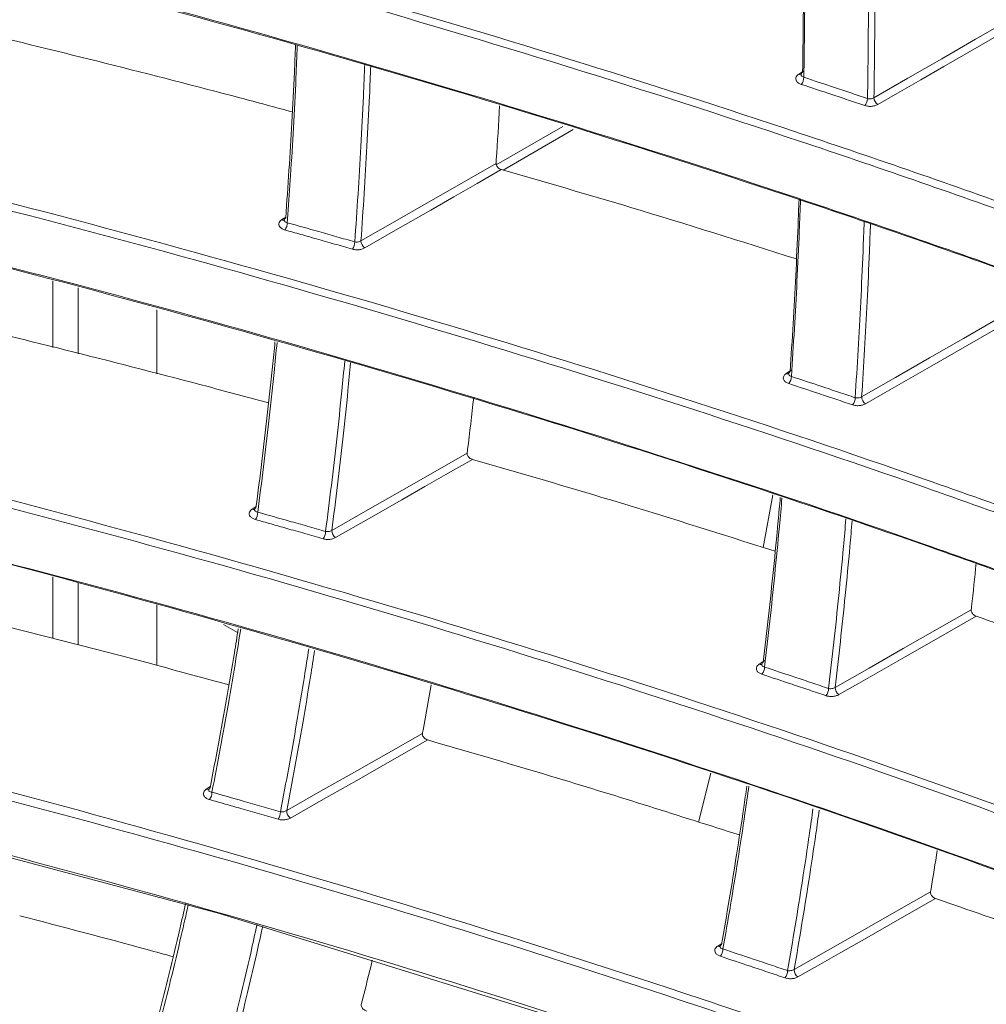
# Model space of a CAD drawing. Header units: millimetres. Extents: x 0 to 1118, y 0 to 864.
# Tile 278 of 313: x 851 to 860, y 564 to 573. Entities that reach past the tile are written whole.
import ezdxf

# ---------------------------------------------------------------- set-up
doc = ezdxf.new("R2010")
doc.units = ezdxf.units.MM

msp = doc.modelspace()

# ---------------------------------------------------------------- linework, layer by layer
at = {"color": 9, "linetype": 'Continuous', "lineweight": 0}
for p, q in [((857.9607, 572.8467), (858.009, 572.8786)), ((855.177, 572.0123), (855.7895, 572.3668)), ((855.8852, 572.3371), (855.2416, 571.9645)), ((853.259, 571.5552), (853.2539, 571.481)), ((853.2033, 571.5094), (853.2394, 571.5331)), ((857.846, 570.0942), (857.8973, 570.128)), ((852.9304, 568.8462), (852.967, 568.8702)), ((857.5982, 567.4204), (857.6534, 567.4565)), ((852.5082, 566.2695), (852.5455, 566.2939)), ((857.292, 564.9638), (857.2639, 564.7999)), ((857.2153, 564.8267), (857.2522, 564.8509))]:
    msp.add_line(p, q, dxfattribs=at)
at = {"color": 7, "linetype": 'Continuous', "lineweight": 15}
for p, q in [((853.2254, 571.5071), (853.2246, 571.5033)), ((851.0966, 570.3331), (851.0966, 570.9473)), ((851.3293, 570.8824), (851.3293, 570.2744)), ((852.0526, 570.0918), (852.0526, 570.6804)), ((857.7219, 568.9762), (857.6337, 568.4927)), ((852.9524, 568.8434), (852.9517, 568.8401)), ((851.0966, 567.6552), (851.0966, 568.2243)), ((851.3293, 568.1656), (851.3293, 567.5962)), ((852.0526, 567.4086), (852.0526, 567.9654)), ((852.668, 567.7846), (852.7971, 567.7101)), ((857.1532, 566.417), (857.038, 565.9665)), ((852.5302, 566.2663), (852.5296, 566.2635)), ((857.2373, 564.8232), (857.2367, 564.821))]:
    msp.add_line(p, q, dxfattribs=at)
at = {"color": 9, "linetype": 'Continuous', "lineweight": 0, "flags": 128}
for points in [[(858.6533, 572.63), (858.9651, 572.8097), (859.2769, 572.9893), (859.5887, 573.169), (859.9005, 573.3486)], [(859.9454, 573.2925), (859.6212, 573.1057), (859.297, 572.9189), (859.0839, 572.7962), (858.8709, 572.6734), (858.6883, 572.5682)], [(853.9319, 571.3132), (854.2427, 571.4915), (854.5535, 571.6698), (854.9668, 571.9069), (855.1751, 572.0263)], [(855.2233, 571.9699), (855.0017, 571.8427), (854.7879, 571.7201), (854.5741, 571.5975), (854.2704, 571.4233), (853.9667, 571.2491)], [(858.5402, 569.8789), (858.8526, 570.0582), (859.165, 570.2374), (859.4774, 570.4167), (859.7897, 570.596)], [(859.8351, 570.5381), (859.51, 570.3515), (859.1849, 570.1649), (858.971, 570.0421), (858.7572, 569.9194), (858.5751, 569.8149)], [(853.6636, 568.6504), (853.975, 568.8282), (854.2865, 569.0061), (854.7011, 569.2428), (854.9094, 569.3618)], [(854.9582, 569.3035), (854.7357, 569.1765), (854.5212, 569.054), (854.3067, 568.9315), (854.0024, 568.7577), (853.6981, 568.584)], [(858.2961, 567.2054), (858.6091, 567.3843), (858.9221, 567.5632), (859.2351, 567.7421), (859.5481, 567.921)], [(859.5939, 567.8613), (859.2678, 567.6749), (858.9416, 567.4885), (858.7268, 567.3656), (858.5119, 567.2428), (858.3309, 567.1393)], [(853.2488, 566.0728), (853.5609, 566.2501), (853.873, 566.4275), (854.1852, 566.6049), (854.4973, 566.7823)], [(854.5466, 566.7223), (854.2197, 566.5365), (853.8927, 566.3507), (853.5879, 566.1774), (853.283, 566.0042)], [(857.9191, 564.611), (858.2327, 564.7895), (858.5463, 564.968), (858.86, 565.1465), (859.1736, 565.325)], [(859.2197, 565.2636), (858.8926, 565.0773), (858.5654, 564.8911), (858.3493, 564.7681), (858.1331, 564.6451), (857.9535, 564.5429)]]:
    msp.add_lwpolyline(points, dxfattribs=at)
at = {"color": 7, "linetype": 'Continuous', "lineweight": 15, "flags": 128}
msp.add_lwpolyline([(868.3732, 558.9322), (866.7566, 559.7929), (865.0162, 560.6341), (863.0819, 561.4882), (861.0853, 562.2974), (859.0285, 563.0664), (856.9243, 563.7947), (852.6291, 565.125), (848.1887, 566.31), (848.1886, 566.31), (848.1886, 566.31)], dxfattribs=at)
at = {"color": 9, "linetype": 'Continuous', "lineweight": 0}
for centre, radius, start, end in [((857.9755, 572.8675), 0.0255, 234.63413, 298.50582), ((857.9025, 572.8205), 0.1056, 320.6769, 359.04569), ((858.4898, 572.6254), 0.1042, 320.05936, 358.99891), ((858.7349, 572.6355), 0.0819, 183.80008, 235.23554), ((853.2192, 571.5336), 0.029, 236.80231, 282.17858), ((853.1357, 571.4815), 0.1182, 325.25843, 359.76912), ((853.7589, 571.3051), 0.1163, 324.65844, 359.72786), ((854.0129, 571.3157), 0.0811, 181.7269, 235.22949), ((857.8608, 570.1151), 0.0256, 234.73489, 298.23521), ((857.7881, 570.0679), 0.1054, 320.63291, 359.41209), ((858.3767, 569.8721), 0.1039, 320.01541, 359.35715), ((858.6213, 569.8816), 0.0811, 181.94368, 235.30452), ((852.9463, 568.8706), 0.0292, 236.90763, 281.56667), ((852.8637, 568.8179), 0.1177, 325.17308, 0.19178), ((853.4905, 568.6401), 0.1159, 324.57438, 0.14488), ((853.7437, 568.6499), 0.0801, 179.65552, 235.35018), ((857.613, 567.4414), 0.0257, 234.85233, 297.90766), ((857.541, 567.3937), 0.1051, 320.55411, 359.78306), ((858.3764, 567.2054), 0.0803, 180.04263, 235.40897), ((858.1324, 567.1966), 0.1036, 319.93702, 359.71981), ((852.5241, 566.2938), 0.029, 236.83595, 282.90761), ((852.4432, 566.2406), 0.1171, 325.04094, 0.62919), ((853.0755, 566.0605), 0.1153, 324.4448, 0.57619), ((853.3278, 566.0693), 0.0791, 177.51621, 235.51727), ((857.2312, 564.8515), 0.0295, 237.20518, 280.32186), ((857.1592, 564.7996), 0.1047, 320.43584, 0.16283), ((857.755, 564.6004), 0.1032, 319.81978, 0.09039), ((857.9984, 564.6083), 0.0794, 178.08627, 235.55193)]:
    msp.add_arc(centre, radius, start, end, dxfattribs=at)
at = {"color": 7, "linetype": 'Continuous', "lineweight": 15}
for points, knots in [([(845.9408, 580.6565), (847.4508, 580.3106), (850.476, 579.6176), (854.8668, 578.3856), (858.4207, 577.2388), (861.1772, 576.2378), (863.4396, 575.3454), (865.8754, 574.2953), (867.5374, 573.4443), (868.3701, 573.018)], [0, 0, 0, 0, 0.186028, 0.372711, 0.558734, 0.652125, 0.74564, 0.872572, 1, 1, 1, 1]), ([(868.4029, 572.9975), (867.573, 573.4224), (865.9095, 574.2741), (863.4757, 575.3234), (861.2144, 576.2155), (858.4564, 577.2172), (854.9025, 578.3668), (850.4964, 579.5926), (847.4836, 580.3081), (845.9578, 580.6402), (845.9578, 580.6402)], [0, 0, 0, 0, 0.12693, 0.254417, 0.347356, 0.440426, 0.627335, 0.813335, 0.999999, 1, 1, 1, 1]), ([(844.6732, 578.0522), (846.1942, 577.7229), (849.2417, 577.0632), (853.6712, 575.8783), (857.2633, 574.7721), (860.0549, 573.8049), (862.5347, 572.8763), (864.8088, 571.9261), (866.8777, 570.9644), (867.8694, 570.4516), (868.3656, 570.1949)], [0, 0, 0, 0, 0.1772129, 0.3550568, 0.5322629, 0.6212062, 0.7102584, 0.8547401, 0.9273116, 1, 1, 1, 1]), ([(868.3983, 570.1746), (867.9052, 570.4296), (866.9182, 570.9402), (864.848, 571.9031), (862.5721, 572.8543), (860.0906, 573.7838), (857.2974, 574.7517), (853.7057, 575.8607), (849.2615, 577.0391), (846.226, 577.722), (844.6893, 578.0371), (844.6893, 578.0371)], [0, 0, 0, 0, 0.072183, 0.144489, 0.289799, 0.37834, 0.466994, 0.644984, 0.822176, 0.999999, 1, 1, 1, 1]), ([(844.6802, 575.2349), (846.201, 574.9053), (849.248, 574.2451), (853.6769, 573.0595), (857.2684, 571.9529), (860.0594, 570.9853), (862.5384, 570.0565), (864.8115, 569.1061), (866.8792, 568.1444), (867.8702, 567.6315), (868.3661, 567.3748)], [0, 0, 0, 0, 0.177228, 0.355086, 0.532308, 0.621259, 0.710319, 0.85477, 0.927327, 1, 1, 1, 1]), ([(868.3988, 567.3546), (867.906, 567.6097), (866.9196, 568.1203), (864.8507, 569.0834), (862.5759, 570.0349), (860.0952, 570.9647), (857.3025, 571.9331), (853.7113, 573.0427), (849.2679, 574.2219), (846.2327, 574.9054), (844.6963, 575.2209), (844.6963, 575.2209)], [0, 0, 0, 0, 0.072167, 0.144458, 0.289738, 0.378287, 0.466949, 0.644955, 0.822162, 0.999999, 1, 1, 1, 1]), ([(857.9964, 572.8661), (857.9987, 573.0162), (858.0033, 573.3163), (858.0057, 573.7762), (858.0055, 574.1702), (858.0029, 574.4141), (858.002, 574.4986)], [0, 0, 0, 0, 0.277714, 0.555449, 0.846058, 1, 1, 1, 1]), ([(858.0133, 574.503), (858.0144, 574.4023), (858.0172, 574.1419), (858.0175, 573.7311), (858.015, 573.2702), (858.0104, 572.9692), (858.0081, 572.8188)], [0, 0, 0, 0, 0.177999, 0.460043, 0.730011, 1, 1, 1, 1]), ([(853.3006, 572.5002), (853.1393, 572.5438), (852.1649, 572.807), (851.1743, 573.0494), (850.3476, 573.2516)], [0, 0, 0, 0, 0.165509, 1, 1, 1, 1]), ([(853.239, 571.5263), (853.2493, 571.6719), (853.27, 571.9633), (853.2965, 572.4099), (853.3167, 572.793), (853.3263, 573.0304), (853.3296, 573.1129)], [0, 0, 0, 0, 0.277829, 0.555684, 0.845667, 1, 1, 1, 1]), ([(853.3461, 573.1085), (853.3422, 573.0114), (853.332, 572.759), (853.3112, 572.3618), (853.2864, 571.941), (853.2675, 571.6756), (853.259, 571.5552)], [0, 0, 0, 0, 0.185818, 0.482575, 0.765345, 1, 1, 1, 1]), ([(857.9828, 572.8447), (857.9828, 572.8444), (857.9831, 572.842), (857.9825, 572.8412), (857.982, 572.8406)], [0, 0, 0, 0, 0.153762, 1, 1, 1, 1]), ([(857.9833, 572.8447), (857.9836, 572.8477), (857.9842, 572.8542), (857.9902, 572.8614), (857.9951, 572.8651), (857.9964, 572.8661)], [0, 0, 0, 0, 0.391369, 0.843135, 1, 1, 1, 1]), ([(855.208, 572.5559), (855.1985, 572.3904), (855.1884, 572.2133), (855.1759, 572.0378), (855.1751, 572.0263)], [0, 0, 0, 0, 0.934547, 1, 1, 1, 1]), ([(845.9604, 572.204), (847.4697, 571.8574), (850.4937, 571.1629), (854.8826, 569.9291), (858.4347, 568.7808), (861.1895, 567.7786), (863.4494, 566.8855), (865.8817, 565.835), (867.5404, 564.984), (868.3714, 564.5577)], [0, 0, 0, 0, 0.1860729, 0.3727995, 0.558867, 0.6522811, 0.74582, 0.8726612, 1, 1, 1, 1]), ([(868.4042, 564.5374), (867.576, 564.9625), (865.9158, 565.8145), (863.4856, 566.8645), (861.2268, 567.7576), (858.4704, 568.7609), (854.9183, 569.9124), (850.5142, 571.1405), (847.5026, 571.8577), (845.9774, 572.1908), (845.9774, 572.1908)], [0, 0, 0, 0, 0.12684, 0.254237, 0.347199, 0.440291, 0.627247, 0.813292, 0.999999, 1, 1, 1, 1]), ([(855.1751, 572.0263), (855.1752, 572.022), (855.1756, 572.0134), (855.1822, 571.9997), (855.1925, 571.9871), (855.2066, 571.9761), (855.2175, 571.972), (855.2233, 571.9699)], [0, 0, 0, 0, 0.18843, 0.376737, 0.568755, 0.771764, 1, 1, 1, 1]), ([(857.9403, 571.1477), (857.4338, 571.3079), (856.5367, 571.5915), (855.6216, 571.8551), (855.2233, 571.9699)], [0, 0, 0, 0, 0.564739, 1, 1, 1, 1]), ([(857.8816, 570.1114), (857.891, 570.2575), (857.9098, 570.5498), (857.9339, 570.9977), (857.9521, 571.3788), (857.9607, 571.6138), (857.9636, 571.6936)], [0, 0, 0, 0, 0.279335, 0.558692, 0.850242, 1, 1, 1, 1]), ([(857.9773, 571.6979), (857.9737, 571.6009), (857.9645, 571.3486), (857.9456, 570.9507), (857.9216, 570.5037), (857.9029, 570.2124), (857.8935, 570.0668)], [0, 0, 0, 0, 0.176598, 0.459805, 0.729892, 1, 1, 1, 1]), ([(853.2263, 571.507), (853.2263, 571.5087), (853.2264, 571.5138), (853.2315, 571.5205), (853.237, 571.5248), (853.239, 571.5263)], [0, 0, 0, 0, 0.256741, 0.738943, 1, 1, 1, 1]), ([(853.0821, 569.8227), (852.8963, 569.873), (851.8964, 570.1437), (850.8799, 570.3933), (850.0522, 570.5966)], [0, 0, 0, 0, 0.185759, 1, 1, 1, 1]), ([(852.9658, 568.8608), (852.984, 569.0015), (853.0205, 569.283), (853.071, 569.7146), (853.1112, 570.0818), (853.1331, 570.3084), (853.1406, 570.3852)], [0, 0, 0, 0, 0.279696, 0.559418, 0.850594, 1, 1, 1, 1]), ([(857.8686, 570.0915), (857.8689, 570.0941), (857.8696, 570.1), (857.8754, 570.1068), (857.8803, 570.1105), (857.8816, 570.1114)], [0, 0, 0, 0, 0.367816, 0.837935, 1, 1, 1, 1]), ([(857.868, 570.0916), (857.8681, 570.0915), (857.8683, 570.0893), (857.8678, 570.0886), (857.8672, 570.088)], [0, 0, 0, 0, 0.077939, 1, 1, 1, 1]), ([(854.9698, 569.87), (854.9517, 569.7107), (854.9324, 569.5406), (854.9107, 569.3724), (854.9094, 569.3618)], [0, 0, 0, 0, 0.93693, 1, 1, 1, 1]), ([(868.378, 562.2751), (867.6976, 562.6315), (866.3345, 563.3455), (864.246, 564.2902), (862.1799, 565.1486), (859.4637, 566.1859), (855.952, 567.3749), (851.5965, 568.6581), (848.5959, 569.3854), (847.0929, 569.7497)], [0, 0, 0, 0, 0.110018, 0.220393, 0.317551, 0.414859, 0.610349, 0.804826, 1, 1, 1, 1]), ([(847.1107, 569.8187), (847.1107, 569.8187), (848.6192, 569.47), (851.6071, 568.7206), (855.964, 567.4474), (859.4772, 566.2554), (862.1961, 565.2179), (864.2686, 564.3568), (866.3634, 563.4091), (867.7279, 562.6943), (868.4111, 562.3363)], [0, 0, 0, 0, 0.000001, 0.19446, 0.389598, 0.584078, 0.681743, 0.779552, 0.889614, 1, 1, 1, 1]), ([(854.9094, 569.3618), (854.9093, 569.3576), (854.9092, 569.3492), (854.9152, 569.3356), (854.925, 569.3228), (854.9385, 569.3118), (854.9502, 569.306), (854.9569, 569.3039), (854.9582, 569.3035)], [0, 0, 0, 0, 0.18147, 0.362825, 0.547692, 0.743151, 0.951226, 1, 1, 1, 1]), ([(857.7446, 568.4582), (857.2152, 568.6259), (856.2952, 568.9174), (855.3567, 569.1884), (854.9582, 569.3035)], [0, 0, 0, 0, 0.575404, 1, 1, 1, 1]), ([(847.1237, 569.2336), (848.6204, 568.8692), (851.6189, 568.1393), (855.9638, 566.8549), (859.4729, 565.663), (862.1868, 564.6237), (864.2537, 563.7621), (866.3412, 562.8145), (867.6995, 562.1002), (868.3797, 561.7425)], [0, 0, 0, 0, 0.194559, 0.389795, 0.58435, 0.682055, 0.779903, 0.88979, 1, 1, 1, 1]), ([(868.4129, 561.7221), (867.7342, 562.0792), (866.3746, 562.7944), (864.2896, 563.7412), (862.2258, 564.6022), (859.5103, 565.6428), (856.0009, 566.8381), (851.6401, 568.1175), (848.6544, 568.8697), (847.1416, 569.2211), (847.1416, 569.2211)], [0, 0, 0, 0, 0.109898, 0.220153, 0.317346, 0.414691, 0.610257, 0.80478, 0.999999, 1, 1, 1, 1]), ([(857.6336, 567.4354), (857.6502, 567.5773), (857.6834, 567.861), (857.7293, 568.2957), (857.7654, 568.6599), (857.7848, 568.8821), (857.7911, 568.9537)], [0, 0, 0, 0, 0.2828, 0.565623, 0.860054, 1, 1, 1, 1]), ([(857.8066, 568.9487), (857.7991, 568.8621), (857.7784, 568.6247), (857.741, 568.2469), (857.6954, 567.8148), (857.6625, 567.5338), (857.6461, 567.3933)], [0, 0, 0, 0, 0.1652301, 0.4530644, 0.7265216, 1, 1, 1, 1]), ([(852.9533, 568.8433), (852.9533, 568.8446), (852.9535, 568.8491), (852.9585, 568.8552), (852.9639, 568.8594), (852.9658, 568.8608)], [0, 0, 0, 0, 0.218378, 0.731444, 1, 1, 1, 1]), ([(859.5942, 568.3491), (859.5805, 568.2159), (859.5658, 568.0727), (859.5492, 567.9309), (859.5481, 567.921)], [0, 0, 0, 0, 0.930036, 1, 1, 1, 1]), ([(852.7172, 567.229), (852.412, 567.3123), (851.4722, 567.569), (850.5168, 567.8057), (849.8718, 567.9655)], [0, 0, 0, 0, 0.324866, 1, 1, 1, 1]), ([(859.5481, 567.921), (859.5481, 567.9167), (859.548, 567.9081), (859.5539, 567.8939), (859.5636, 567.8807), (859.5766, 567.8693), (859.5873, 567.8636), (859.5931, 567.8616), (859.5939, 567.8613)], [0, 0, 0, 0, 0.188195, 0.376318, 0.566756, 0.764322, 0.970327, 1, 1, 1, 1]), ([(862.1387, 566.961), (861.8838, 567.0551), (861.0456, 567.3645), (860.1896, 567.6574), (859.5939, 567.8613)], [0, 0, 0, 0, 0.304047, 1, 1, 1, 1]), ([(852.5432, 566.2819), (852.5694, 566.4171), (852.6218, 566.6875), (852.6963, 567.1023), (852.7568, 567.4546), (852.7911, 567.6718), (852.8026, 567.745)], [0, 0, 0, 0, 0.280361, 0.560749, 0.85189, 1, 1, 1, 1]), ([(857.6203, 567.4172), (857.6203, 567.4172), (857.6205, 567.4153), (857.62, 567.4148), (857.6194, 567.4143)], [0, 0, 0, 0, 0.004471, 1, 1, 1, 1]), ([(857.6209, 567.4171), (857.6211, 567.4194), (857.6218, 567.4247), (857.6275, 567.431), (857.6324, 567.4346), (857.6336, 567.4354)], [0, 0, 0, 0, 0.345292, 0.837243, 1, 1, 1, 1]), ([(854.5784, 567.2308), (854.554, 567.0912), (854.5277, 566.941), (854.4993, 566.7927), (854.4973, 566.7823)], [0, 0, 0, 0, 0.930002, 1, 1, 1, 1]), ([(854.4973, 566.7823), (854.497, 566.7783), (854.4965, 566.7702), (854.5018, 566.7568), (854.5111, 566.7439), (854.5242, 566.7325), (854.5367, 566.7255), (854.5444, 566.7231), (854.5466, 566.7223)], [0, 0, 0, 0, 0.17492, 0.349733, 0.527885, 0.716287, 0.916994, 1, 1, 1, 1]), ([(857.4165, 565.8484), (856.8603, 566.0251), (855.9126, 566.3262), (854.946, 566.6065), (854.5466, 566.7223)], [0, 0, 0, 0, 0.586849, 1, 1, 1, 1]), ([(848.1698, 566.3219), (849.6526, 565.9393), (852.6233, 565.1727), (856.2043, 564.0575), (858.9968, 563.0936), (861.046, 562.3287), (863.0499, 561.5191), (864.9465, 560.6821), (866.7377, 559.8238), (867.8372, 559.2264), (868.3876, 558.9274)], [0, 0, 0, 0, 0.202472, 0.405647, 0.506838, 0.608147, 0.709863, 0.811747, 0.905769, 1, 1, 1, 1]), ([(857.2503, 564.8398), (857.2742, 564.9769), (857.322, 565.2512), (857.3899, 565.6716), (857.4439, 566.0202), (857.4739, 566.2315), (857.4832, 566.2972)], [0, 0, 0, 0, 0.28516, 0.570343, 0.866512, 1, 1, 1, 1]), ([(857.5022, 566.2979), (857.4903, 566.2144), (857.4578, 565.9851), (857.4015, 565.621), (857.3433, 565.2597), (857.306, 565.0442), (857.292, 564.9638)], [0, 0, 0, 0, 0.1856282, 0.510051, 0.8170445, 1, 1, 1, 1]), ([(852.5311, 566.2661), (852.5311, 566.2671), (852.5313, 566.2709), (852.5361, 566.2766), (852.5415, 566.2806), (852.5432, 566.2819)], [0, 0, 0, 0, 0.1772027, 0.7291415, 1, 1, 1, 1]), ([(859.2358, 565.7061), (859.2171, 565.5878), (859.197, 565.4603), (859.1752, 565.3341), (859.1736, 565.325)], [0, 0, 0, 0, 0.92755, 1, 1, 1, 1]), ([(859.1736, 565.325), (859.1734, 565.3208), (859.1729, 565.3125), (859.1782, 565.2984), (859.1874, 565.285), (859.2001, 565.2733), (859.2115, 565.2666), (859.2181, 565.2641), (859.2197, 565.2636)], [0, 0, 0, 0, 0.1820502, 0.3640326, 0.5482278, 0.7393367, 0.938681, 1, 1, 1, 1]), ([(851.9671, 563.7926), (852.0013, 563.9218), (852.0697, 564.1803), (852.1686, 564.577), (852.2515, 564.922), (852.3, 565.1378), (852.3176, 565.2158)], [0, 0, 0, 0, 0.276035, 0.552097, 0.838041, 1, 1, 1, 1]), ([(861.8398, 564.333), (861.5632, 564.4355), (860.7, 564.7552), (859.8186, 565.0579), (859.2197, 565.2636)], [0, 0, 0, 0, 0.320483, 1, 1, 1, 1]), ([(852.2041, 564.7284), (852.1242, 564.7505), (851.6561, 564.8798), (851.1832, 565.0032), (850.791, 565.1056)], [0, 0, 0, 0, 0.170559, 1, 1, 1, 1]), ([(857.238, 564.8231), (857.2383, 564.8249), (857.2389, 564.8297), (857.2444, 564.8355), (857.2492, 564.839), (857.2503, 564.8398)], [0, 0, 0, 0, 0.31979, 0.840965, 1, 1, 1, 1]), ([(854.0358, 564.6958), (854.0055, 564.571), (853.9726, 564.4354), (853.9376, 564.3015), (853.9348, 564.2908)], [0, 0, 0, 0, 0.919595, 1, 1, 1, 1]), ([(853.9348, 564.2908), (853.9343, 564.2869), (853.9333, 564.2792), (853.938, 564.2659), (853.9467, 564.253), (853.9594, 564.2412), (853.9727, 564.2332), (853.9814, 564.2303), (853.9846, 564.2292)], [0, 0, 0, 0, 0.168698, 0.337295, 0.509075, 0.690811, 0.884593, 1, 1, 1, 1])]:
    msp.add_open_spline(points, degree=3, knots=knots, dxfattribs=at)
at = {"color": 9, "linetype": 'Continuous', "lineweight": 0}
for points, knots in [([(844.6963, 578.6566), (844.6963, 578.6566), (846.2273, 578.3422), (849.2625, 577.6588), (853.6997, 576.4816), (857.2925, 575.3718), (860.0856, 574.4038), (862.5663, 573.474), (864.8414, 572.5228), (866.911, 571.5601), (867.9029, 571.0467), (868.3988, 570.79)], [0, 0, 0, 0, 0.000001, 0.177208, 0.355045, 0.532258, 0.621261, 0.710261, 0.854741, 0.927373, 1, 1, 1, 1]), ([(868.3661, 570.7288), (867.8738, 570.9837), (866.8883, 571.4938), (864.8212, 572.4561), (862.5483, 573.4069), (860.0695, 574.3361), (857.2788, 575.3043), (853.6886, 576.4111), (849.2534, 577.5989), (846.2064, 578.2594), (844.6802, 578.5903)], [0, 0, 0, 0, 0.072153, 0.14443, 0.289681, 0.378234, 0.4669, 0.644913, 0.822141, 1, 1, 1, 1]), ([(844.6893, 575.8323), (844.6893, 575.8323), (846.2205, 575.5183), (849.2562, 574.8355), (853.694, 573.659), (857.2874, 572.5499), (860.081, 571.5824), (862.5626, 570.6529), (864.8387, 569.7019), (866.9095, 568.7395), (867.902, 568.2261), (868.3983, 567.9695)], [0, 0, 0, 0, 0.0000005, 0.1771926, 0.3550154, 0.5322136, 0.6212087, 0.7102012, 0.8547114, 0.9273579, 1, 1, 1, 1]), ([(868.3656, 567.9081), (867.873, 568.1629), (866.8868, 568.673), (864.8186, 569.635), (862.5446, 570.5855), (860.0649, 571.5141), (857.2738, 572.4817), (853.6829, 573.5877), (849.2471, 574.7746), (846.1996, 575.4344), (844.6732, 575.7649)], [0, 0, 0, 0, 0.072168, 0.14446, 0.289741, 0.378287, 0.466945, 0.644943, 0.822156, 1, 1, 1, 1]), ([(858.5939, 572.6236), (858.5962, 572.774), (858.6007, 573.075), (858.6031, 573.5359), (858.6029, 573.9441), (858.6001, 574.2018), (858.599, 574.3)], [0, 0, 0, 0, 0.271237, 0.542495, 0.825788, 1, 1, 1, 1]), ([(858.6586, 574.2793), (858.6595, 574.1894), (858.6622, 573.9398), (858.6624, 573.5402), (858.66, 573.0802), (858.6555, 572.7801), (858.6533, 572.63)], [0, 0, 0, 0, 0.1622, 0.450311, 0.725145, 1, 1, 1, 1]), ([(853.8752, 571.3045), (853.8854, 571.4503), (853.9058, 571.742), (853.9319, 572.1891), (853.9525, 572.5883), (853.9626, 572.8418), (853.9665, 572.9401)], [0, 0, 0, 0, 0.269867, 0.539759, 0.821432, 1, 1, 1, 1]), ([(854.0219, 572.923), (854.0183, 572.8315), (854.0085, 572.5848), (853.9883, 572.1933), (853.9623, 571.7479), (853.942, 571.4581), (853.9319, 571.3132)], [0, 0, 0, 0, 0.168776, 0.455145, 0.727561, 1, 1, 1, 1]), ([(857.9607, 572.8467), (857.9582, 572.8449), (857.9483, 572.8379), (857.9364, 572.8232), (857.932, 572.8027), (857.9392, 572.7827), (857.9566, 572.765), (857.975, 572.7574), (857.9842, 572.7536)], [0, 0, 0, 0, 0.064937, 0.252022, 0.439016, 0.625986, 0.812994, 1, 1, 1, 1]), ([(858.0081, 572.8188), (858.0035, 572.8206), (857.9942, 572.8243), (857.9859, 572.8331), (857.9822, 572.8403), (857.9832, 572.8442), (857.9833, 572.8447)], [0, 0, 0, 0, 0.3192704, 0.638454, 0.9576215, 1, 1, 1, 1]), ([(858.0081, 572.8188), (858.1019, 572.7878), (858.2976, 572.7231), (858.4925, 572.6576), (858.5939, 572.6236)], [0, 0, 0, 0, 0.479404, 1, 1, 1, 1]), ([(868.3701, 565.0905), (867.5409, 565.5149), (865.8791, 566.3657), (863.4474, 567.4139), (861.1878, 568.3051), (858.4318, 569.3064), (854.8788, 570.4529), (850.4812, 571.6868), (847.4561, 572.3796), (845.9408, 572.7266)], [0, 0, 0, 0, 0.126902, 0.25436, 0.347303, 0.440375, 0.627289, 0.813312, 1, 1, 1, 1]), ([(845.9578, 572.7949), (845.9578, 572.7949), (847.4782, 572.4639), (850.4911, 571.7485), (854.8904, 570.5249), (858.4457, 569.3751), (861.2043, 568.3738), (863.4683, 567.4807), (865.9059, 566.4301), (867.5695, 565.5785), (868.4029, 565.1518)], [0, 0, 0, 0, 0.000001, 0.186005, 0.372665, 0.558682, 0.652135, 0.745584, 0.872543, 1, 1, 1, 1]), ([(858.5696, 572.5585), (858.519, 572.5755), (858.4176, 572.6096), (858.2226, 572.6748), (858.078, 572.7226), (857.9842, 572.7536)], [0, 0, 0, 0, 0.260297, 0.520595, 1, 1, 1, 1]), ([(858.5696, 572.5585), (858.5776, 572.5563), (858.5958, 572.5513), (858.6277, 572.5503), (858.6613, 572.5554), (858.6793, 572.5639), (858.6883, 572.5682)], [0, 0, 0, 0, 0.208029, 0.472008, 0.736005, 1, 1, 1, 1]), ([(858.6533, 572.63), (858.6488, 572.6277), (858.6398, 572.6231), (858.6229, 572.6201), (858.607, 572.6202), (858.5979, 572.6225), (858.5939, 572.6236)], [0, 0, 0, 0, 0.264107, 0.528189, 0.792126, 1, 1, 1, 1]), ([(853.2033, 571.5094), (853.1994, 571.5065), (853.1883, 571.4984), (853.1773, 571.482), (853.175, 571.4614), (853.1844, 571.4416), (853.2038, 571.4245), (853.2232, 571.4176), (853.2328, 571.4141)], [0, 0, 0, 0, 0.097239, 0.277024, 0.457212, 0.637933, 0.818972, 1, 1, 1, 1]), ([(853.2539, 571.481), (853.249, 571.4824), (853.2393, 571.4852), (853.2297, 571.4929), (853.2251, 571.5005), (853.226, 571.5054), (853.2263, 571.507)], [0, 0, 0, 0, 0.2895147, 0.5783631, 0.8658557, 1, 1, 1, 1]), ([(853.2539, 571.481), (853.3508, 571.4537), (853.503, 571.4108), (853.71, 571.3519), (853.8201, 571.3203), (853.8752, 571.3045)], [0, 0, 0, 0, 0.467424, 0.733711, 1, 1, 1, 1]), ([(858.4806, 569.8709), (858.4899, 570.0174), (858.5085, 570.3102), (858.5323, 570.7588), (858.5508, 571.1535), (858.5598, 571.4018), (858.5631, 571.4947)], [0, 0, 0, 0, 0.272731, 0.545483, 0.830027, 1, 1, 1, 1]), ([(858.6215, 571.4744), (858.6184, 571.3892), (858.6097, 571.1483), (858.5916, 570.7621), (858.5679, 570.3153), (858.5494, 570.0243), (858.5402, 569.8789)], [0, 0, 0, 0, 0.158842, 0.448577, 0.724278, 1, 1, 1, 1]), ([(853.8537, 571.2378), (853.7987, 571.2536), (853.6887, 571.2851), (853.5301, 571.3302), (853.3782, 571.3732), (853.2813, 571.4005), (853.2328, 571.4141)], [0, 0, 0, 0, 0.266287, 0.532575, 0.766287, 1, 1, 1, 1]), ([(853.9319, 571.3132), (853.9273, 571.3109), (853.9183, 571.3062), (853.9014, 571.3028), (853.8865, 571.3025), (853.8782, 571.304), (853.8752, 571.3045)], [0, 0, 0, 0, 0.277402, 0.555576, 0.834893, 1, 1, 1, 1]), ([(853.8537, 571.2378), (853.8599, 571.2363), (853.8764, 571.2323), (853.906, 571.2312), (853.9396, 571.2363), (853.9576, 571.2448), (853.9667, 571.2491)], [0, 0, 0, 0, 0.164738, 0.44354, 0.721759, 1, 1, 1, 1]), ([(853.1596, 570.3799), (853.1507, 570.2877), (853.1273, 570.0455), (853.0856, 569.6643), (853.0355, 569.2357), (852.9995, 568.9575), (852.9815, 568.8183)], [0, 0, 0, 0, 0.175165, 0.459873, 0.729924, 1, 1, 1, 1]), ([(853.6064, 568.6404), (853.6243, 568.7811), (853.6602, 569.0624), (853.7099, 569.4942), (853.751, 569.8752), (853.7738, 570.1156), (853.7824, 570.2061)], [0, 0, 0, 0, 0.27229, 0.544605, 0.828615, 1, 1, 1, 1]), ([(853.8369, 570.1909), (853.8288, 570.1061), (853.8065, 569.8713), (853.7662, 569.4972), (853.7168, 569.0682), (853.6813, 568.7897), (853.6636, 568.6504)], [0, 0, 0, 0, 0.163233, 0.452068, 0.726022, 1, 1, 1, 1]), ([(857.846, 570.0942), (857.8435, 570.0924), (857.8336, 570.0854), (857.8217, 570.0708), (857.8172, 570.0503), (857.8244, 570.0302), (857.8418, 570.0125), (857.8603, 570.0048), (857.8696, 570.001)], [0, 0, 0, 0, 0.064223, 0.250699, 0.437497, 0.624784, 0.812398, 1, 1, 1, 1]), ([(857.8935, 570.0668), (857.8888, 570.0684), (857.8795, 570.0716), (857.8711, 570.0797), (857.8674, 570.0868), (857.8684, 570.0908), (857.8686, 570.0915)], [0, 0, 0, 0, 0.3117516, 0.6227892, 0.932477, 1, 1, 1, 1]), ([(857.8935, 570.0668), (857.9867, 570.0359), (858.1314, 569.988), (858.327, 569.9226), (858.4294, 569.8882), (858.4806, 569.8709)], [0, 0, 0, 0, 0.475553, 0.737776, 1, 1, 1, 1]), ([(858.4563, 569.8053), (858.4051, 569.8225), (858.3028, 569.857), (858.1073, 569.9223), (857.9628, 569.9702), (857.8696, 570.001)], [0, 0, 0, 0, 0.2622221, 0.5244457, 1, 1, 1, 1]), ([(858.5402, 569.8789), (858.5357, 569.8765), (858.5266, 569.8719), (858.5098, 569.8685), (858.4938, 569.8681), (858.4846, 569.8701), (858.4806, 569.8709)], [0, 0, 0, 0, 0.262923, 0.526508, 0.79106, 1, 1, 1, 1]), ([(858.4563, 569.8053), (858.4643, 569.8031), (858.4825, 569.798), (858.5145, 569.797), (858.5481, 569.8021), (858.5661, 569.8106), (858.5751, 569.8149)], [0, 0, 0, 0, 0.208558, 0.472698, 0.736339, 1, 1, 1, 1]), ([(852.9304, 568.8462), (852.9266, 568.8434), (852.9156, 568.8354), (852.9044, 568.8192), (852.902, 568.7984), (852.9114, 568.7785), (852.931, 568.7612), (852.9506, 568.7542), (852.9604, 568.7507)], [0, 0, 0, 0, 0.093637, 0.272568, 0.453006, 0.634929, 0.817475, 1, 1, 1, 1]), ([(852.9815, 568.8183), (852.9765, 568.8195), (852.9666, 568.8218), (852.9567, 568.8289), (852.9518, 568.8364), (852.9529, 568.8415), (852.9533, 568.8433)], [0, 0, 0, 0, 0.282321, 0.563469, 0.841434, 1, 1, 1, 1]), ([(853.5849, 568.5729), (853.5289, 568.589), (853.4169, 568.6212), (853.2567, 568.6668), (853.1046, 568.71), (853.0085, 568.7371), (852.9604, 568.7507)], [0, 0, 0, 0, 0.269538, 0.539077, 0.769538, 1, 1, 1, 1]), ([(852.9815, 568.8183), (853.0776, 568.7911), (853.23, 568.7481), (853.4382, 568.6887), (853.5503, 568.6565), (853.6064, 568.6404)], [0, 0, 0, 0, 0.460922, 0.73046, 1, 1, 1, 1]), ([(858.236, 567.1961), (858.2524, 567.3381), (858.2852, 567.6221), (858.3305, 568.0574), (858.3675, 568.4357), (858.3878, 568.6721), (858.3952, 568.7575)], [0, 0, 0, 0, 0.275307, 0.550636, 0.837584, 1, 1, 1, 1]), ([(858.4526, 568.7389), (858.4458, 568.66), (858.426, 568.43), (858.3898, 568.0596), (858.3448, 567.6271), (858.3123, 567.3459), (858.2961, 567.2054)], [0, 0, 0, 0, 0.152724, 0.445061, 0.72252, 1, 1, 1, 1]), ([(853.5849, 568.5729), (853.5912, 568.5714), (853.6078, 568.5673), (853.6375, 568.5663), (853.6711, 568.5713), (853.6891, 568.5797), (853.6981, 568.584)], [0, 0, 0, 0, 0.167484, 0.446072, 0.723004, 1, 1, 1, 1]), ([(853.6636, 568.6504), (853.659, 568.648), (853.6499, 568.6433), (853.6329, 568.6396), (853.6179, 568.6388), (853.6095, 568.6399), (853.6064, 568.6404)], [0, 0, 0, 0, 0.274277, 0.550709, 0.830926, 1, 1, 1, 1]), ([(852.8255, 567.7457), (852.8111, 567.654), (852.774, 567.4182), (852.7108, 567.0499), (852.6372, 566.64), (852.5859, 566.3746), (852.5603, 566.2419)], [0, 0, 0, 0, 0.180437, 0.464229, 0.732103, 1, 1, 1, 1]), ([(853.1908, 566.0616), (853.2166, 566.1968), (853.268, 566.467), (853.3413, 566.8821), (853.4029, 567.2468), (853.4385, 567.4765), (853.4517, 567.5618)], [0, 0, 0, 0, 0.273355, 0.546735, 0.831696, 1, 1, 1, 1]), ([(853.5051, 567.5461), (853.4927, 567.4661), (853.4579, 567.2417), (853.3975, 566.8842), (853.3248, 566.4727), (853.2741, 566.2061), (853.2488, 566.0728)], [0, 0, 0, 0, 0.160611, 0.45094, 0.725458, 1, 1, 1, 1]), ([(857.5982, 567.4204), (857.5958, 567.4186), (857.586, 567.4118), (857.574, 567.3972), (857.5693, 567.3767), (857.5765, 567.3565), (857.5941, 567.3386), (857.6128, 567.3308), (857.6222, 567.327)], [0, 0, 0, 0, 0.061356, 0.246945, 0.433821, 0.622099, 0.811061, 1, 1, 1, 1]), ([(857.6461, 567.3933), (857.6413, 567.3947), (857.6319, 567.3975), (857.6232, 567.4051), (857.6194, 567.412), (857.6206, 567.4162), (857.6209, 567.4171)], [0, 0, 0, 0, 0.305215, 0.609057, 0.909592, 1, 1, 1, 1]), ([(857.6461, 567.3933), (857.739, 567.3625), (857.884, 567.3144), (858.0805, 567.2486), (858.1842, 567.2136), (858.236, 567.1961)], [0, 0, 0, 0, 0.47156, 0.735779, 1, 1, 1, 1]), ([(858.2117, 567.1299), (858.1599, 567.1474), (858.0563, 567.1823), (857.8599, 567.2481), (857.715, 567.2962), (857.6222, 567.327)], [0, 0, 0, 0, 0.264219, 0.528439, 1, 1, 1, 1]), ([(858.2961, 567.2054), (858.2916, 567.203), (858.2825, 567.1984), (858.2655, 567.1947), (858.2494, 567.1938), (858.2401, 567.1954), (858.236, 567.1961)], [0, 0, 0, 0, 0.260139, 0.52208, 0.787165, 1, 1, 1, 1]), ([(858.2117, 567.1299), (858.2198, 567.1277), (858.2382, 567.1226), (858.2702, 567.1216), (858.3038, 567.1266), (858.3218, 567.1351), (858.3309, 567.1393)], [0, 0, 0, 0, 0.211142, 0.474997, 0.737472, 1, 1, 1, 1]), ([(848.1479, 566.9018), (848.1479, 566.9018), (849.6432, 566.5348), (852.6037, 565.7502), (856.1968, 564.6456), (858.9942, 563.6832), (861.0485, 562.92), (863.0568, 562.1124), (864.96, 561.2764), (866.7595, 560.4184), (867.866, 559.8204), (868.4199, 559.5211)], [0, 0, 0, 0, 0.000001, 0.202343, 0.405391, 0.506593, 0.607793, 0.709543, 0.811288, 0.90554, 1, 1, 1, 1]), ([(868.3863, 559.4601), (867.8343, 559.7583), (866.729, 560.3555), (864.9353, 561.2104), (863.0398, 562.0429), (861.0377, 562.8484), (858.981, 563.6129), (856.182, 564.5745), (852.5923, 565.6872), (849.6186, 566.4501), (848.1291, 566.8323)], [0, 0, 0, 0, 0.094216, 0.188658, 0.289744, 0.391004, 0.492715, 0.59455, 0.796908, 1, 1, 1, 1]), ([(852.5082, 566.2695), (852.5046, 566.2669), (852.4938, 566.2591), (852.4825, 566.243), (852.4798, 566.2221), (852.4893, 566.2018), (852.5093, 566.1842), (852.5292, 566.177), (852.5392, 566.1735)], [0, 0, 0, 0, 0.0873892, 0.2651708, 0.4462279, 0.630184, 0.8151051, 1, 1, 1, 1]), ([(852.5603, 566.2419), (852.5551, 566.2429), (852.5449, 566.2448), (852.5346, 566.2513), (852.5294, 566.2587), (852.5306, 566.264), (852.5311, 566.2661)], [0, 0, 0, 0, 0.276395, 0.551198, 0.82059, 1, 1, 1, 1]), ([(852.5603, 566.2419), (852.6559, 566.2147), (852.809, 566.1713), (853.0191, 566.1112), (853.1336, 566.0781), (853.1908, 566.0616)], [0, 0, 0, 0, 0.454211, 0.727105, 1, 1, 1, 1]), ([(853.1693, 565.9934), (853.1121, 566.0099), (852.9977, 566.0429), (852.8354, 566.0893), (852.6825, 566.1329), (852.587, 566.1599), (852.5392, 566.1735)], [0, 0, 0, 0, 0.272893, 0.545788, 0.772894, 1, 1, 1, 1]), ([(853.2488, 566.0728), (853.2442, 566.0704), (853.235, 566.0657), (853.2179, 566.0617), (853.2027, 566.0605), (853.1941, 566.0613), (853.1908, 566.0616)], [0, 0, 0, 0, 0.269378, 0.5428, 0.823841, 1, 1, 1, 1]), ([(857.8583, 564.6006), (857.8818, 564.7377), (857.9289, 565.0121), (857.9959, 565.4329), (858.0506, 565.7918), (858.0816, 566.0135), (858.0922, 566.0892)], [0, 0, 0, 0, 0.279268, 0.558557, 0.849374, 1, 1, 1, 1]), ([(858.1495, 566.0769), (858.1395, 566.0052), (858.109, 565.7872), (858.0551, 565.4341), (857.9887, 565.0169), (857.9423, 564.7463), (857.9191, 564.611)], [0, 0, 0, 0, 0.145086, 0.440584, 0.720281, 1, 1, 1, 1]), ([(853.1693, 565.9934), (853.1758, 565.9918), (853.1926, 565.9877), (853.2225, 565.9867), (853.2561, 565.9916), (853.274, 566), (853.283, 566.0042)], [0, 0, 0, 0, 0.172629, 0.450497, 0.725188, 1, 1, 1, 1]), ([(852.3427, 565.2091), (852.3214, 565.1141), (852.2691, 564.8812), (852.183, 564.5226), (852.0859, 564.1325), (852.0193, 563.8806), (851.9861, 563.7547)], [0, 0, 0, 0, 0.193039, 0.47341, 0.736693, 1, 1, 1, 1]), ([(852.6245, 563.5712), (852.658, 563.7004), (852.7252, 563.9586), (852.8224, 564.3557), (852.9062, 564.7106), (852.956, 564.9365), (852.9754, 565.024)], [0, 0, 0, 0, 0.270206, 0.540437, 0.821993, 1, 1, 1, 1]), ([(853.0275, 565.0078), (853.0093, 564.9254), (852.9605, 564.7044), (852.8784, 564.3568), (852.7823, 563.9641), (852.7164, 563.7102), (852.6834, 563.5833)], [0, 0, 0, 0, 0.171086, 0.45841, 0.729193, 1, 1, 1, 1]), ([(857.2153, 564.8267), (857.213, 564.8252), (857.2034, 564.8185), (857.1913, 564.8041), (857.1864, 564.7834), (857.1936, 564.763), (857.2115, 564.7448), (857.2304, 564.7369), (857.2399, 564.7329)], [0, 0, 0, 0, 0.056277, 0.240659, 0.42787, 0.617839, 0.808937, 1, 1, 1, 1]), ([(857.2639, 564.7999), (857.259, 564.8011), (857.2493, 564.8036), (857.2403, 564.8106), (857.2362, 564.8174), (857.2376, 564.8218), (857.238, 564.8231)], [0, 0, 0, 0, 0.2988342, 0.5956503, 0.8866893, 1, 1, 1, 1]), ([(857.2639, 564.7999), (857.3567, 564.769), (857.5023, 564.7206), (857.7003, 564.654), (857.8056, 564.6184), (857.8583, 564.6006)], [0, 0, 0, 0, 0.467421, 0.73371, 1, 1, 1, 1]), ([(857.8339, 564.5338), (857.7813, 564.5516), (857.6761, 564.5872), (857.4782, 564.6537), (857.3326, 564.7021), (857.2399, 564.7329)], [0, 0, 0, 0, 0.266288, 0.532578, 1, 1, 1, 1]), ([(857.9191, 564.611), (857.9145, 564.6086), (857.9054, 564.6039), (857.8883, 564.6), (857.872, 564.5987), (857.8625, 564.6), (857.8583, 564.6006)], [0, 0, 0, 0, 0.255808, 0.514962, 0.780398, 1, 1, 1, 1]), ([(857.8339, 564.5338), (857.8423, 564.5315), (857.8608, 564.5263), (857.893, 564.5253), (857.9265, 564.5303), (857.9445, 564.5387), (857.9535, 564.5429)], [0, 0, 0, 0, 0.215849, 0.478941, 0.739421, 1, 1, 1, 1])]:
    msp.add_open_spline(points, degree=3, knots=knots, dxfattribs=at)

doc.saveas('drawing.dxf')
